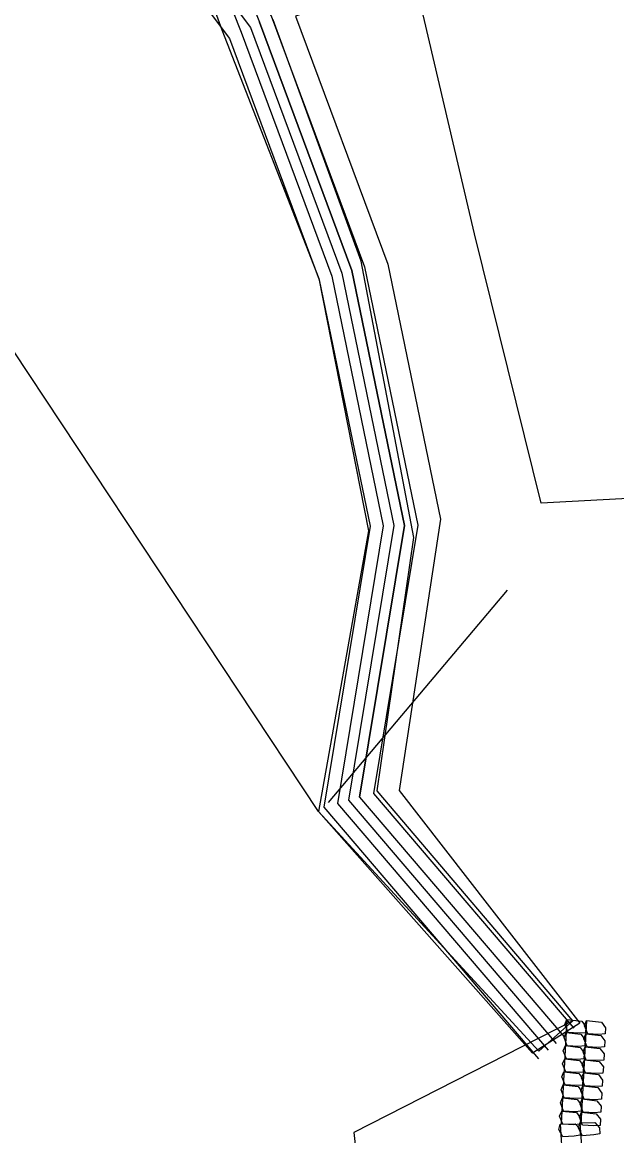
# Model space of a CAD drawing. Extents: x 465700 to 483515, y 488970 to 507540.
# Drawn here: x 478267.1 to 478381.3, y 495104.1 to 495318 of the extents above; entities that cross this region are included whole.
import ezdxf

# ---------------------------------------------------------------- set-up
doc = ezdxf.new("R2010")
doc.units = 0
for name, color, linetype in [('Exist Plan Preparation Watershed Blue', 7, 'Continuous'), ('Prop Earthen Structure Ditch Flow Line', 7, 'Continuous'), ('Prop Erosion Embankment Toe Protection CELL', 7, 'Continuous'), ('Prop Erosion Rip Rap Class I', 7, 'Continuous'), ('Prop Erosion Rip Rap Pad at Outlet Label', 7, 'Continuous'), ('Scratch_Level_0', 7, 'Continuous'), ('Scratch_Level_4', 7, 'Continuous'), ('Scratch_Level_5', 7, 'Continuous')]:
    doc.layers.add(name, color=color, linetype=linetype)

msp = doc.modelspace()

# ---------------------------------------------------------------- linework, layer by layer
at = {"layer": 'Exist Plan Preparation Watershed Blue'}
for points in [[(478252.55, 495917.62), (478301.78, 495606.48), (478290.91, 495604.76), (478302.98, 495529.48), (478314.95, 495461.22), (478326.17, 495403.95), (478333.59, 495367.63), (478342.5, 495326.71), (478319.6, 495319.24), (478337.32, 495271.56), (478347.43, 495222.57), (478339.53, 495170.46), (478374.25, 495125.72), (478365.15, 495119.95), (478324.04, 495166.39), (478262.19, 495259.68), (478236.48, 495297.21), (478172.62, 495406.63), (478018.35, 495593.67), (477706.62, 495778.57), (478059.1, 495721.12), (478059.1, 495721.12), (478115.21, 495798.76)], [(478321.83, 495826.95), (478335.71, 495727.91), (478350.31, 495628.98), (478365.62, 495530.17), (478381.66, 495431.46), (478398.42, 495332.87), (478415.46, 495234.34), (478403.38, 495228.98), (478396.6, 495227.26), (478366.83, 495225.66), (478353.98, 495277.37), (478343.17, 495323.66), (478336.31, 495354.71), (478328.08, 495393.88), (478321.44, 495427.04), (478315.85, 495456.45), (478307.88, 495500.76), (478299.58, 495550.01), (478290.91, 495604.76), (478301.78, 495606.48), (478298.13, 495629.52), (478294.49, 495652.56), (478286.82, 495701.03), (478271.18, 495799.8)]]:
    msp.add_lwpolyline(points, dxfattribs=at)
at = {"layer": 'Prop Earthen Structure Ditch Flow Line'}
for points in [[(478126.06, 495738.28), (478130.41, 495698.49), (478151.79, 495650.24), (478177.31, 495602.81), (478191.25, 495554.69), (478215.93, 495506.4), (478247.41, 495460.3), (478273.42, 495413.47), (478293.7, 495365.79), (478312.7, 495318.04), (478330.42, 495270.37), (478340.53, 495221.37), (478331.92, 495169.14), (478371.21, 495123.12)], [(478122.15, 495736.01), (478126.17, 495697.78), (478147.83, 495649.65), (478173.35, 495602.22), (478188.14, 495553.25), (478211.98, 495505.78), (478243.46, 495459.66), (478269.48, 495412.81), (478289.76, 495365.12), (478309.15, 495316.11), (478326.57, 495269.26), (478336.47, 495221.29), (478327.67, 495167.96), (478368.17, 495120.52)]]:
    msp.add_lwpolyline(points, dxfattribs=at)
at = {"layer": 'Prop Erosion Embankment Toe Protection CELL'}
for p, q in [((478371.75, 495126.42), (478370.62, 495106.46)), ((478375.54, 495126.21), (478374.41, 495106.24)), ((478370.47, 495106.34), (478371.73, 495086.38)), ((478374.26, 495106.58), (478375.52, 495086.62))]:
    msp.add_line(p, q, dxfattribs=at)
for points in [[(478375.31, 495123.87), (478374.11, 495123.79), (478371.96, 495123.91), (478371.34, 495125.45), (478371.75, 495126.42), (478374.59, 495126.11), (478375.38, 495125.04), (478375.31, 495123.87)], [(478379.11, 495123.65), (478377.9, 495123.57), (478375.75, 495123.69), (478375.14, 495125.23), (478375.54, 495126.21), (478378.38, 495125.9), (478379.17, 495124.83), (478379.11, 495123.65)], [(478375.17, 495121.37), (478373.96, 495121.27), (478371.82, 495121.39), (478371.2, 495122.95), (478371.61, 495123.93), (478374.44, 495123.59), (478375.24, 495122.52), (478375.17, 495121.37)], [(478378.96, 495121.16), (478377.76, 495121.05), (478375.61, 495121.17), (478375, 495122.73), (478375.4, 495123.71), (478378.24, 495123.38), (478379.03, 495122.31), (478378.96, 495121.16)], [(478375.03, 495118.85), (478373.82, 495118.74), (478371.67, 495118.87), (478371.06, 495120.43), (478371.47, 495121.41), (478374.3, 495121.07), (478375.09, 495120.02), (478375.03, 495118.85)], [(478378.82, 495118.64), (478377.61, 495118.53), (478375.47, 495118.65), (478374.85, 495120.21), (478375.26, 495121.19), (478378.1, 495120.86), (478378.89, 495119.81), (478378.82, 495118.64)], [(478374.88, 495116.33), (478373.68, 495116.25), (478371.53, 495116.37), (478370.92, 495117.91), (478371.32, 495118.89), (478374.16, 495118.57), (478374.95, 495117.53), (478374.88, 495116.33)], [(478378.68, 495116.12), (478377.47, 495116.03), (478375.33, 495116.16), (478374.71, 495117.69), (478375.12, 495118.67), (478377.95, 495118.36), (478378.75, 495117.31), (478378.68, 495116.12)], [(478374.74, 495113.83), (478373.54, 495113.75), (478371.39, 495113.87), (478370.78, 495115.41), (478371.18, 495116.39), (478374.02, 495116.08), (478374.81, 495115.01), (478374.74, 495113.83)], [(478378.54, 495113.62), (478377.33, 495113.54), (478375.18, 495113.66), (478374.57, 495115.2), (478374.98, 495116.17), (478377.81, 495115.86), (478378.6, 495114.79), (478378.54, 495113.62)], [(478374.6, 495111.34), (478373.39, 495111.23), (478371.25, 495111.35), (478370.63, 495112.92), (478371.04, 495113.89), (478373.88, 495113.56), (478374.67, 495112.49), (478374.6, 495111.34)], [(478378.4, 495111.12), (478377.19, 495111.02), (478375.04, 495111.14), (478374.43, 495112.7), (478374.83, 495113.68), (478377.67, 495113.34), (478378.46, 495112.27), (478378.4, 495111.12)], [(478374.46, 495108.82), (478373.25, 495108.71), (478371.1, 495108.83), (478370.49, 495110.39), (478370.9, 495111.37), (478373.73, 495111.04), (478374.52, 495109.99), (478374.46, 495108.82)], [(478378.25, 495108.6), (478377.04, 495108.5), (478374.9, 495108.62), (478374.29, 495110.18), (478374.69, 495111.16), (478377.53, 495110.82), (478378.32, 495109.78), (478378.25, 495108.6)], [(478374.32, 495106.3), (478373.11, 495106.21), (478370.96, 495106.34), (478370.35, 495107.87), (478370.75, 495108.85), (478373.59, 495108.54), (478374.38, 495107.49), (478374.32, 495106.3)], [(478378.11, 495106.08), (478376.9, 495106), (478374.76, 495106.12), (478374.14, 495107.66), (478374.55, 495108.64), (478377.39, 495108.33), (478378.18, 495107.28), (478378.11, 495106.08)], [(478374.31, 495104.23), (478373.12, 495104), (478370.98, 495103.87), (478370.18, 495105.32), (478370.47, 495106.34), (478373.32, 495106.37), (478374.24, 495105.4), (478374.31, 495104.23)], [(478378.1, 495104.47), (478376.92, 495104.24), (478374.77, 495104.11), (478373.98, 495105.56), (478374.26, 495106.58), (478377.12, 495106.61), (478378.03, 495105.64), (478378.1, 495104.47)]]:
    msp.add_lwpolyline(points, dxfattribs=at)
at = {"layer": 'Prop Erosion Rip Rap Class I'}
for points in [[(478288, 495364.46), (478305.42, 495316.62), (478324.11, 495268.81), (478333.6, 495220.34), (478324.04, 495166.39), (478366.38, 495120.35), (478372.88, 495126.15)], [(478372.88, 495126.15), (478335.27, 495170.35), (478342.35, 495219.07), (478332.2, 495272.11), (478315.31, 495318.54)]]:
    msp.add_lwpolyline(points, dxfattribs=at)
at = {"layer": 'Prop Erosion Rip Rap Pad at Outlet Label'}
msp.add_lwpolyline([(478372.88, 495126.15), (478330.78, 495104.72), (478331.58, 495097.75)], dxfattribs=at)
at = {"layer": 'Scratch_Level_0'}
for points in [[(478105.15, 495746.79), (478109.68, 495694.75), (478130.31, 495645.25), (478153.83, 495597.68), (478170.35, 495548.93), (478194.29, 495500.53), (478226.65, 495454.4), (478251.75, 495407.96), (478273.14, 495359.94), (478306.94, 495314.9), (478324.16, 495268.57), (478333.92, 495221.24), (478325.01, 495167.22), (478366.27, 495118.9)], [(478109.63, 495747.18), (478114.11, 495695.84), (478134.41, 495647.11), (478158, 495599.41), (478174.51, 495550.66), (478198.17, 495502.83), (478230.48, 495456.77), (478255.79, 495409.95), (478277.04, 495362.23), (478310.93, 495317.07), (478328.5, 495269.81), (478338.5, 495221.33), (478329.79, 495168.55), (478369.69, 495121.82)], [(478114.11, 495747.57), (478118.53, 495696.93), (478138.51, 495648.98), (478162.17, 495601.13), (478178.68, 495552.38), (478202.05, 495505.14), (478234.31, 495459.14), (478259.83, 495411.94), (478280.95, 495364.53), (478314.92, 495319.25), (478332.83, 495271.06), (478343.08, 495221.42), (478334.58, 495169.88), (478373.11, 495124.74)]]:
    msp.add_lwpolyline(points, dxfattribs=at)
at = {"layer": 'Scratch_Level_4'}
msp.add_line((478325.95, 495168.11), (478360.34, 495208.91), dxfattribs=at)
at = {"layer": 'Scratch_Level_5'}
for p, q in [((478330.42, 495270.37), (478312.7, 495318.04)), ((478340.53, 495221.37), (478330.42, 495270.37)), ((478331.92, 495169.14), (478340.53, 495221.37))]:
    msp.add_line(p, q, dxfattribs=at)

doc.saveas('drawing.dxf')
